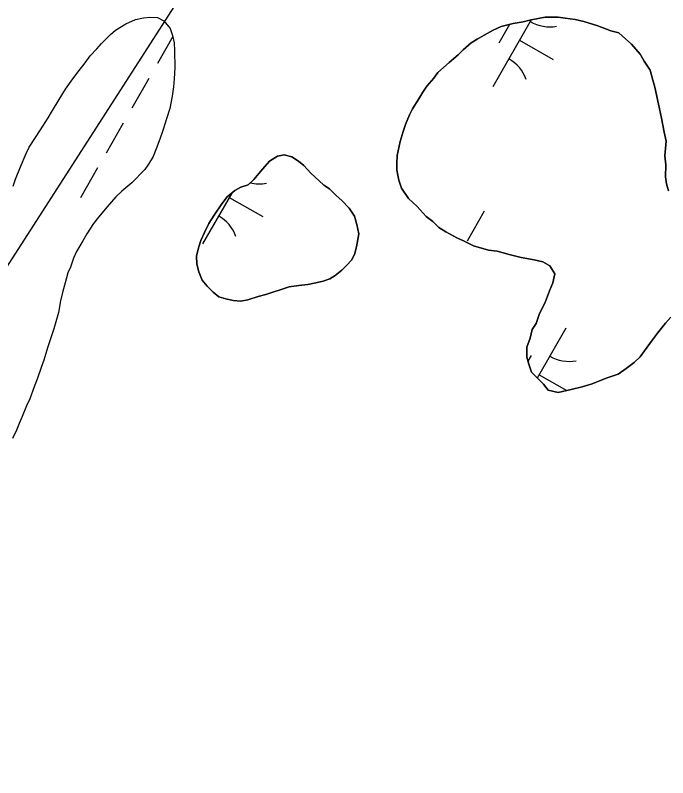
# Model space of a CAD drawing. Extents: x 3930721 to 3950824, y 220441 to 242861.
# Drawn here: x 3944365.5 to 3944669.4, y 232753.3 to 233108.6 of the extents above; entities that cross this region are included whole.
import ezdxf

# ---------------------------------------------------------------- set-up
doc = ezdxf.new("R2010")
doc.units = 0
for name, color, linetype in [('V-TOPO-SHOR', 7, 'Continuous'), ('V-UTIL-LINE', 7, 'Continuous'), ('V-WETL-SWMP', 7, 'Continuous')]:
    doc.layers.add(name, color=color, linetype=linetype)

msp = doc.modelspace()

# ---------------------------------------------------------------- linework, layer by layer
at = {"layer": 'V-TOPO-SHOR'}
msp.add_line((3944425.95, 233036.71), (3944419.84, 233030.53), dxfattribs=at)
for points in [[(3944364.64, 233028.94), (3944365.61, 233032.17), (3944368, 233037.94), (3944370.63, 233044.16), (3944372.07, 233047.16), (3944374.91, 233051.53), (3944377.27, 233055.2), (3944380.83, 233060.72), (3944382.96, 233064.17), (3944386.04, 233069.23), (3944388.88, 233074.06), (3944392.43, 233078.89), (3944395.26, 233082.79), (3944398.09, 233086.46), (3944400.45, 233089.68), (3944403.51, 233092.88), (3944405.63, 233095.4), (3944409.86, 233099.52), (3944412.21, 233101.58), (3944417.11, 233104.53), (3944421.55, 233106.56), (3944425.27, 233107.43), (3944428.28, 233107.63), (3944431.76, 233107.58), (3944434.75, 233105.92), (3944437.72, 233102.4), (3944438.84, 233099.14), (3944439.49, 233095.65), (3944439.67, 233091.94), (3944439.8, 233084.29), (3944439.5, 233078.96), (3944439.22, 233075.25), (3944438.69, 233070.85), (3944437.46, 233065.07), (3944436, 233060.22), (3944434.31, 233054.91), (3944432.86, 233050.76), (3944431.18, 233046.38), (3944429.74, 233042.68), (3944427.61, 233039.23), (3944425.95, 233036.71)], [(3944669.74, 233026.75), (3944668.86, 233030.01), (3944668.44, 233033.26), (3944668.51, 233038.82), (3944668.1, 233043), (3944668.66, 233049.95), (3944667.79, 233054.14), (3944666.48, 233060.65), (3944665.18, 233067.15), (3944663.43, 233075.06), (3944662.54, 233078.32), (3944661.21, 233082.98), (3944658.49, 233087.18), (3944656.67, 233090.45), (3944652.56, 233095.15), (3944649.81, 233097.5), (3944646.6, 233100.33), (3944642.91, 233101.3), (3944636.91, 233103.7), (3944630.44, 233105.64), (3944626.28, 233106.62), (3944621.65, 233107.15), (3944618.41, 233107.65), (3944612.39, 233107.74), (3944605.88, 233106.43), (3944602.16, 233105.55), (3944597.51, 233104.69), (3944591.93, 233103.37), (3944588.19, 233101.57), (3944583.99, 233099.3), (3944580.72, 233097.49), (3944577.91, 233095.67), (3944574.16, 233092.48), (3944571.81, 233090.19), (3944567.59, 233086.53), (3944562.43, 233081.96), (3944560.53, 233079.21), (3944557.24, 233075.54), (3944555.35, 233072.78), (3944553.45, 233069.56), (3944550.61, 233064.96), (3944549.18, 233062.2), (3944547.26, 233057.59), (3944546.29, 233054.35), (3944544.84, 233049.74), (3944543.36, 233043.26), (3944543.31, 233039.55), (3944543.27, 233036.31), (3944544.14, 233031.66), (3944545.48, 233027.93), (3944548.66, 233023.25), (3944552.79, 233019.49), (3944556.9, 233014.8), (3944560.11, 233012.44), (3944562.86, 233009.62), (3944566.08, 233007.72), (3944571.14, 233004.87), (3944574.37, 233003.44), (3944578.97, 233001.06), (3944585.9, 232999.11), (3944590.07, 232998.59), (3944595.62, 232997.13), (3944601.16, 232995.66), (3944607.18, 232994.65), (3944611.34, 232993.67), (3944614.56, 232991.77), (3944616.83, 232988.03), (3944615.85, 232983.87), (3944614.4, 232980.18), (3944612.48, 232975.11), (3944609.62, 232969.12), (3944608.17, 232964.96), (3944606.28, 232962.2), (3944605.3, 232958.05), (3944603.85, 232953.89), (3944603.79, 232949.25), (3944604.68, 232946), (3944606.02, 232942.27), (3944609.22, 232938.98), (3944611.51, 232936.63), (3944613.79, 232933.82), (3944618.41, 232932.83), (3944624.46, 232934.14), (3944629.58, 232935.46), (3944634.23, 232936.79), (3944640.76, 232939.49), (3944646.35, 232941.27), (3944650.1, 232944), (3944653.84, 232946.74), (3944656.66, 232949.48), (3944658.55, 232952.24), (3944662.33, 232957.29), (3944664.69, 232960.5), (3944668.46, 232965.09), (3944670.82, 232967.84)], [(3944464.27, 233023.91), (3944461.68, 233020.7), (3944458.13, 233015.41), (3944455.76, 233011.5), (3944453.62, 233007.36), (3944451.95, 233003.67), (3944450.98, 233000.67), (3944450, 232996.51), (3944450.18, 232992.56), (3944451.06, 232989.07), (3944452.63, 232985.11), (3944454.91, 232982.3), (3944457.65, 232979.48), (3944460.41, 232977.36), (3944463.64, 232976.39), (3944467.11, 232975.64), (3944470.58, 232975.36), (3944473.84, 232976.02), (3944478.73, 232977.58), (3944482.22, 232978.46), (3944485.48, 232979.57), (3944488.97, 232980.69), (3944493.16, 232982.02), (3944497.58, 232982.66), (3944501.76, 232983.07), (3944505.48, 232983.95), (3944508.96, 232984.6), (3944511.99, 232985.71), (3944514.57, 232987.3), (3944517.61, 232989.81), (3944519.96, 232992.1), (3944522.08, 232994.39), (3944523.5, 232997.16), (3944524.48, 233000.62), (3944525.49, 233006.64), (3944524.62, 233011.05), (3944523.51, 233015.01), (3944521.01, 233018.75), (3944517.58, 233022.27), (3944515.06, 233024.63), (3944511.85, 233027.68), (3944509.33, 233029.34), (3944507.04, 233031.46), (3944503.14, 233034.99), (3944499.94, 233038.51), (3944497.42, 233040.63), (3944494.43, 233042.52), (3944490.73, 233043.5), (3944487.71, 233042.84), (3944483.97, 233040.57), (3944481.85, 233038.05), (3944479.02, 233034.84), (3944476.67, 233032.09), (3944474.08, 233029.58), (3944470.59, 233028.46), (3944467.79, 233026.88), (3944464.27, 233023.91)], [(3944419.84, 233030.53), (3944415.15, 233026.65), (3944412.33, 233023.9), (3944408.33, 233019.32), (3944404.33, 233014.5), (3944401.97, 233011.52), (3944398.89, 233006.69), (3944396.99, 233003.47), (3944394.14, 232998.41), (3944392.71, 232995.41), (3944391.27, 232991.26), (3944390.07, 232988.49), (3944388.85, 232983.87), (3944387.64, 232979.94), (3944386.65, 232975.55), (3944385.65, 232970), (3944383.46, 232962.38), (3944381.77, 232957.3), (3944380.56, 232953.61), (3944378.86, 232947.83), (3944377.66, 232944.37), (3944375.73, 232939.06), (3944374.29, 232935.37), (3944372.37, 232929.83), (3944370.7, 232926.61), (3944368.78, 232921.53), (3944367.34, 232918.3), (3944366.14, 232915.3), (3944364.24, 232911.39)]]:
    msp.add_lwpolyline(points, dxfattribs=at)
at = {"layer": 'V-UTIL-LINE'}
msp.add_lwpolyline([(3947453.78, 235874.4), (3945931.14, 235655.08), (3945509.06, 234777.68), (3940428.61, 226869.1), (3939084.62, 223621.72)], dxfattribs=at)
at = {"layer": 'V-WETL-SWMP'}
for p, q in [((3944605.86, 233106.43), (3944587.99, 233075.22)), ((3944595.74, 233104.27), (3944590.74, 233095.55)), ((3944438.94, 233098.61), (3944431.73, 233086.02)), ((3944600.42, 233096.92), (3944616.04, 233087.97)), ((3944427.75, 233079.07), (3944419.8, 233065.19)), ((3944415.82, 233058.25), (3944407.87, 233044.36)), ((3944403.9, 233037.42), (3944395.94, 233023.54)), ((3944466.34, 233025.65), (3944452.8, 233002.01)), ((3944465.22, 233023.71), (3944480.84, 233014.76)), ((3944584.02, 233017.24), (3944576.07, 233003.35)), ((3944621.99, 232962.74), (3944608.69, 232939.52)), ((3944605.85, 232950.08), (3944604.3, 232947.37)), ((3944609.57, 232941.04), (3944622.4, 232933.69))]:
    msp.add_line(p, q, dxfattribs=at)
for points in [[(3944364.64, 233028.94), (3944365.61, 233032.17), (3944368, 233037.94), (3944370.64, 233044.16), (3944372.07, 233047.16), (3944374.91, 233051.53), (3944377.27, 233055.21), (3944380.83, 233060.72), (3944382.96, 233064.17), (3944386.04, 233069.23), (3944388.89, 233074.06), (3944392.43, 233078.89), (3944395.26, 233082.79), (3944398.09, 233086.46), (3944400.45, 233089.68), (3944403.51, 233092.88), (3944405.63, 233095.4), (3944409.86, 233099.52), (3944412.21, 233101.58), (3944417.11, 233104.53), (3944421.54, 233106.56), (3944425.27, 233107.43), (3944428.28, 233107.63), (3944431.76, 233107.58), (3944434.75, 233105.92), (3944437.72, 233102.4), (3944438.84, 233099.14), (3944439.49, 233095.65), (3944439.67, 233091.94), (3944439.8, 233084.29), (3944439.5, 233078.96), (3944439.22, 233075.25), (3944438.69, 233070.85), (3944437.46, 233065.07), (3944436, 233060.22), (3944434.31, 233054.91), (3944432.86, 233050.76), (3944431.18, 233046.38)], [(3944670.82, 232967.84), (3944668.46, 232965.09), (3944664.69, 232960.5), (3944662.33, 232957.29), (3944658.55, 232952.24), (3944656.66, 232949.48), (3944653.84, 232946.74), (3944650.1, 232944), (3944646.35, 232941.27), (3944640.76, 232939.49), (3944634.23, 232936.79), (3944629.58, 232935.46), (3944624.46, 232934.14), (3944618.41, 232932.83), (3944613.79, 232933.82), (3944611.51, 232936.63), (3944609.22, 232938.98), (3944606.02, 232942.27), (3944604.68, 232946), (3944603.79, 232949.25), (3944603.85, 232953.89), (3944605.3, 232958.04), (3944606.28, 232962.21), (3944608.17, 232964.96), (3944609.62, 232969.12), (3944612.48, 232975.11), (3944614.4, 232980.18), (3944615.85, 232983.87), (3944616.83, 232988.03), (3944614.56, 232991.77), (3944611.34, 232993.67), (3944607.18, 232994.65), (3944601.16, 232995.66), (3944595.62, 232997.13), (3944590.07, 232998.59), (3944585.9, 232999.11), (3944578.97, 233001.06), (3944574.37, 233003.44), (3944571.14, 233004.87), (3944566.08, 233007.72), (3944562.86, 233009.62), (3944560.11, 233012.44), (3944556.9, 233014.8), (3944552.79, 233019.49), (3944548.66, 233023.25), (3944545.48, 233027.93), (3944544.14, 233031.66), (3944543.27, 233036.31), (3944543.31, 233039.55), (3944543.36, 233043.27), (3944544.84, 233049.74), (3944546.29, 233054.36), (3944547.26, 233057.59), (3944549.18, 233062.2), (3944550.61, 233064.96), (3944553.45, 233069.56), (3944555.35, 233072.78), (3944557.24, 233075.54), (3944560.53, 233079.21), (3944562.43, 233081.96), (3944567.59, 233086.53), (3944571.81, 233090.19), (3944574.16, 233092.48), (3944577.91, 233095.67), (3944580.72, 233097.49), (3944583.99, 233099.3), (3944588.19, 233101.56), (3944591.92, 233103.37), (3944597.51, 233104.69), (3944602.16, 233105.55), (3944605.88, 233106.43), (3944612.39, 233107.74), (3944618.41, 233107.65), (3944621.65, 233107.15), (3944626.28, 233106.62), (3944630.44, 233105.64), (3944636.91, 233103.7), (3944642.91, 233101.3), (3944646.6, 233100.33), (3944649.81, 233097.5), (3944652.56, 233095.15), (3944656.68, 233090.45), (3944658.49, 233087.18), (3944661.21, 233082.97), (3944662.54, 233078.32), (3944663.43, 233075.06), (3944665.18, 233067.15), (3944666.48, 233060.65), (3944667.79, 233054.14), (3944668.66, 233049.95), (3944668.1, 233043), (3944668.51, 233038.82), (3944668.44, 233033.26), (3944668.86, 233030.01), (3944669.74, 233026.75)], [(3944431.18, 233046.38), (3944429.74, 233042.68), (3944427.61, 233039.23), (3944425.95, 233036.71)], [(3944425.95, 233036.71), (3944419.84, 233030.53), (3944415.15, 233026.65), (3944412.33, 233023.9), (3944408.33, 233019.32), (3944404.33, 233014.5), (3944401.97, 233011.52), (3944398.89, 233006.69), (3944396.99, 233003.47), (3944394.14, 232998.41), (3944392.71, 232995.41), (3944391.27, 232991.26), (3944390.07, 232988.49), (3944388.85, 232983.87), (3944387.64, 232979.94), (3944386.65, 232975.55), (3944385.65, 232970), (3944383.46, 232962.38), (3944381.77, 232957.3), (3944380.56, 232953.6), (3944378.86, 232947.83), (3944377.66, 232944.37), (3944375.73, 232939.06), (3944374.29, 232935.37), (3944372.37, 232929.83), (3944370.7, 232926.61), (3944368.78, 232921.53), (3944367.34, 232918.3), (3944366.14, 232915.31), (3944364.24, 232911.39)]]:
    msp.add_lwpolyline(points, dxfattribs=at)
msp.add_lwpolyline([(3944461.68, 233020.7), (3944464.27, 233023.91), (3944467.79, 233026.88), (3944470.59, 233028.46), (3944474.08, 233029.58), (3944476.67, 233032.09), (3944479.02, 233034.84), (3944481.85, 233038.05), (3944483.97, 233040.57), (3944487.71, 233042.84), (3944490.73, 233043.5), (3944494.43, 233042.52), (3944497.42, 233040.63), (3944499.94, 233038.51), (3944503.14, 233034.99), (3944507.04, 233031.46), (3944509.33, 233029.34), (3944511.85, 233027.68), (3944515.06, 233024.63), (3944517.58, 233022.27), (3944521.01, 233018.75), (3944523.51, 233015.01), (3944524.62, 233011.05), (3944525.49, 233006.64), (3944524.48, 233000.62), (3944523.51, 232997.15), (3944522.08, 232994.39), (3944519.96, 232992.1), (3944517.61, 232989.81), (3944514.56, 232987.3), (3944511.99, 232985.71), (3944508.96, 232984.6), (3944505.48, 232983.95), (3944501.76, 232983.07), (3944497.58, 232982.66), (3944493.16, 232982.02), (3944488.97, 232980.69), (3944485.48, 232979.57), (3944482.22, 232978.46), (3944478.73, 232977.58), (3944473.84, 232976.02), (3944470.58, 232975.36), (3944467.11, 232975.64), (3944463.64, 232976.39), (3944460.41, 232977.36), (3944457.65, 232979.48), (3944454.91, 232982.3), (3944452.63, 232985.11), (3944451.06, 232989.07), (3944450.18, 232992.56), (3944450, 232996.51), (3944450.98, 233000.67), (3944451.95, 233003.67), (3944453.62, 233007.36), (3944455.76, 233011.5), (3944458.13, 233015.41)], close=True, dxfattribs=at)
for centre, start, end in [((3944614.35, 233120.77), 239.4279, 280.9715), ((3944586.9, 233072.83), 19.4279, 60.9715), ((3944479.16, 233047.56), 256.2598, 280.9715), ((3944451.7, 232999.62), 19.4279, 60.9715), ((3944623.5, 232964.89), 239.4279, 280.9715)]:
    msp.add_arc(centre, 17.62, start, end, dxfattribs=at)

doc.saveas('drawing.dxf')
